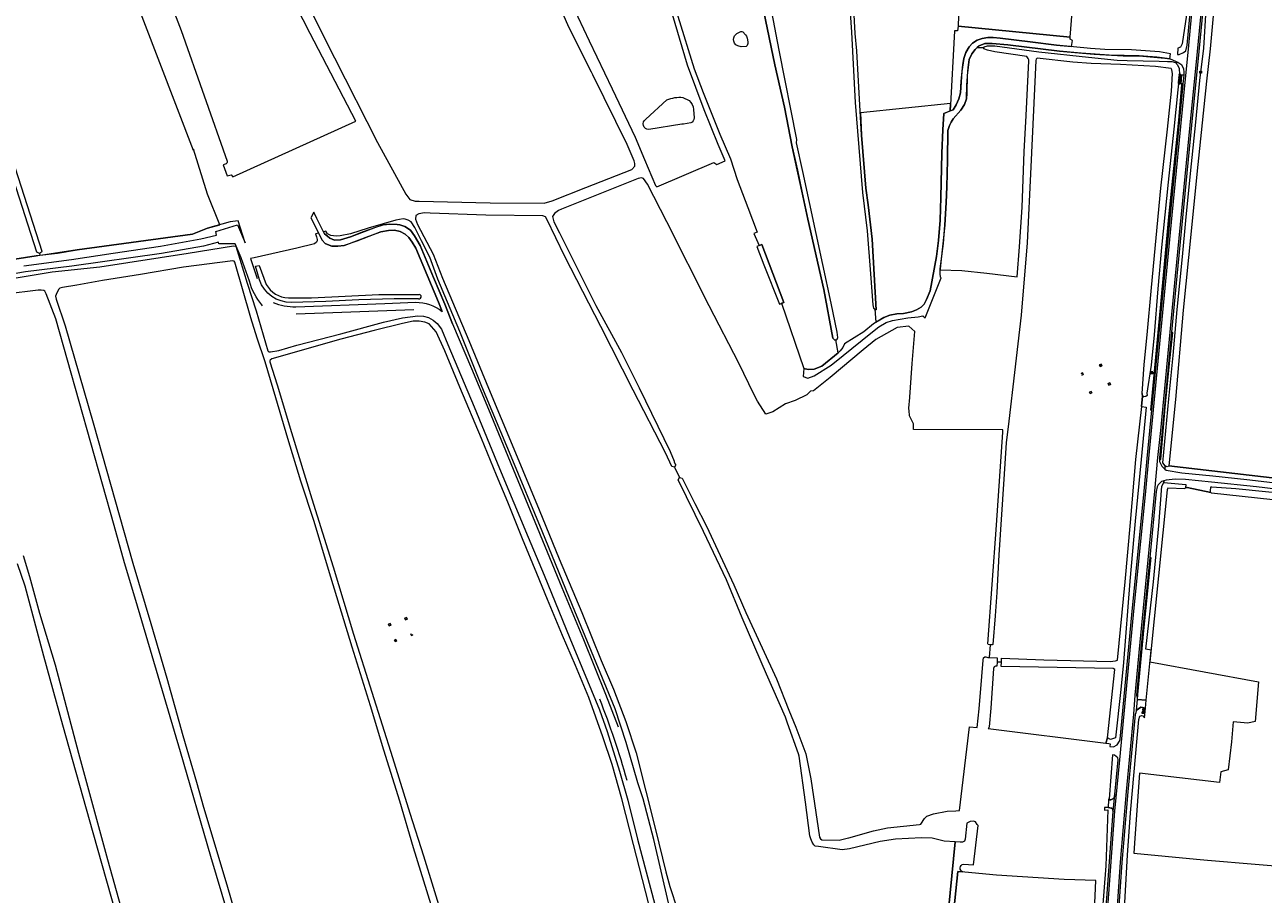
# Model space of a CAD drawing. Header units: metres. Extents: x 209813 to 223847, y 571801 to 587119.
# Tile 633 of 656: x 221369 to 221884, y 579788 to 580149. Entities that reach past the tile are written whole.
import ezdxf
from ezdxf.enums import TextEntityAlignment as Align

# ---------------------------------------------------------------- set-up
doc = ezdxf.new("R2010")
doc.units = ezdxf.units.M
for name, color, linetype, lineweight in [('B-RO-GR-BEPLANTING_CULTUUR_BOSPLANTSOEN-GV', 8, 'Continuous', 0), ('B-RO-GR-GRAS-GV', 8, 'Continuous', 0), ('B-RO-GR-GROENVOORZIENING-GV', 8, 'Continuous', 0), ('B-RO-IE-MEUBILAIR_WEGMEUBILAIR-S', 8, 'Continuous', 0), ('B-RO-IE-MEUBILAIR_WEGMEUBILAIR_HOOGSPANNINGSMAST-GV', 8, 'Continuous', 0), ('B-RO-KL-DATA_CAI-S', 8, 'Continuous', 0), ('B-RO-OG-TERREIN_CULTUURSCHEIDING-GV', 8, 'Continuous', 0), ('B-RO-OG-WATER_GREPPEL-GV', 8, 'Continuous', 0), ('B-RO-OG-WEG-GV', 8, 'Continuous', 0), ('B-RO-RI-TERREINKAST-S', 8, 'Continuous', 0), ('B-RO-VH-ONVERHARD-GV', 8, 'Continuous', 0), ('B-RO-VH-VERHARDING_HALFVERHARDING-GV', 8, 'Continuous', 0), ('B-RO-VW-MARKERING-G', 8, 'Continuous', 0)]:
    doc.layers.add(name, color=color, linetype=linetype, lineweight=lineweight)
doc.styles.add('NLCS-ISO', font='txt')

# ---------------------------------------------------------------- blocks, each defined once
blk = doc.blocks.new('SIE-WEG_CONTAINER_ALGEMEEN-SO')
at = {"color": 0, "linetype": 'ByBlock', "lineweight": 18}
blk.add_lwpolyline([(-1.5, -1.5), (1.5, -1.5), (2, 2), (-2, 2)], close=True, dxfattribs=at)
for centre in [(-1.25, -1.95), (1.25, -1.95)]:
    blk.add_circle(centre, 0.35, dxfattribs=at)
blk = doc.blocks.new('SKL-DATA_SIGNAAL_CAIKAST-SO')
at = {"color": 0, "linetype": 'ByBlock', "lineweight": 18}
for points in [[(-2, 2), (2, 2), (2, 1.68), (-2, 1.68)], [(-2, 1.52), (2, 1.52), (2, -2), (-2, -2)]]:
    blk.add_lwpolyline(points, close=True, dxfattribs=at)
at = {"color": 0, "linetype": 'ByBlock', "lineweight": 18, "style": 'NLCS-ISO'}
blk.add_text('cai', height=1.5, dxfattribs=at).set_placement((0, 0), align=Align.MIDDLE_CENTER)
blk = doc.blocks.new('SRI-TERREINKAST-SO')
at = {"color": 0, "linetype": 'ByBlock', "lineweight": 18}
for points in [[(-2, 2), (2, 2), (2, 1.68), (-2, 1.68)], [(-2, 1.52), (2, 1.52), (2, -2), (-2, -2)]]:
    blk.add_lwpolyline(points, close=True, dxfattribs=at)
at = {"color": 0, "linetype": 'ByBlock', "lineweight": 18, "style": 'NLCS-ISO'}
blk.add_text('rio', height=1.5, dxfattribs=at).set_placement((0, 0), align=Align.MIDDLE_CENTER)
blk = doc.blocks.new('SIE-WEG_BRIEVENBUS-SO')
at = {"color": 0, "linetype": 'ByBlock', "lineweight": 18}
for points in [[(2, -1), (2, 1), (-2, 1), (-2, -1)], [(-0.1, 0.2), (-0.1, 0.8), (-1.8, 0.8), (-1.8, 0.2)], [(0.1, 0.2), (0.1, 0.8), (1.8, 0.8), (1.8, 0.2)]]:
    blk.add_lwpolyline(points, close=True, dxfattribs=at)

msp = doc.modelspace()

# ---------------------------------------------------------------- linework, layer by layer
at = {"layer": 'B-RO-GR-BEPLANTING_CULTUUR_BOSPLANTSOEN-GV', "flags": 128}
msp.add_lwpolyline([(221660.43, 580092.762), (221657.549, 580099.603), (221651.673, 580113.979), (221644.691, 580132.627), (221631.112, 580178.617), (221627.484, 580190.671), (221626.876, 580191.192), (221626.036, 580191.213), (221589.618, 580179.355), (221589.121, 580179.062), (221588.366, 580178.112), (221588.27, 580176.825), (221588.729, 580175.042), (221594.485, 580162.898), (221603.867, 580142.796), (221613.406, 580122.695), (221623.051, 580102.595), (221626.817, 580093.404), (221631.435, 580082.512), (221632.043, 580081.939), (221655.763, 580092.055), (221656.898, 580091.249)], close=True, dxfattribs=at)
for points in [[(221627.385, 580110.098), (221636.138, 580118.131)], [(221642.861, 580119.194), (221645.439, 580117.942)], [(221647.31, 580114.205), (221647.484, 580110.704)], [(221646.141, 580108.562), (221643.031, 580108.102), (221642.371, 580108.11), (221628.606, 580105.857)], [(221368.713, 580049.157), (221388.624, 580051.699), (221405.928, 580054.343), (221425.54, 580057.255), (221442.362, 580060.33), (221448.928, 580061.908), (221448.647, 580063.472), (221457.684, 580066.129), (221460.835, 580058.764), (221457.917, 580067.905), (221454.634, 580067.458), (221445.109, 580064.812), (221438.971, 580062.272), (221390.922, 580055.816), (221376.542, 580053.624), (221373.847, 580053.356), (221290.171, 580040.206)], [(221636.901, 579784.113), (221630.802, 579810.431), (221626.315, 579827.347), (221624.15, 579834.114), (221619.246, 579850.886), (221614.625, 579864.803), (221596.932, 579907.853), (221584.299, 579938.822), (221571.466, 579969.846), (221559.265, 579998.886), (221550.031, 580021.83), (221540.903, 580043.593), (221537.588, 580052.755), (221534.156, 580059.519), (221531.37, 580065.012), (221529.792, 580067.399), (221528.626, 580068.106), (221527.395, 580068.557), (221526.468, 580068.751), (221523.475, 580068.134), (221512.014, 580064.77), (221504.586, 580062.5), (221500.249, 580061.551), (221498.617, 580061.443), (221496.481, 580061.74), (221495.099, 580062.471), (221494.405, 580063.547), (221493.412, 580063.282), (221493.829, 580062.508), (221494.977, 580061.403), (221496.041, 580060.588), (221497.971, 580059.767), (221500.485, 580059.895), (221504.652, 580061.139), (221515.107, 580065.233), (221518.233, 580066.224), (221520.949, 580066.438), (221523.982, 580066.274), (221525.136, 580066.122), (221527.269, 580065.444), (221529.542, 580063.985), (221531.289, 580061.634), (221533.517, 580057.634), (221539.065, 580044.224), (221543.823, 580033.163), (221546.98, 580025.055), (221554.945, 580006.423), (221562.055, 579989.54), (221592.517, 579915.255), (221601.459, 579893.63), (221610.701, 579871.009), (221615.849, 579857.424)], [(221349.507, 580041.477), (221380.522, 580046.569), (221400.393, 580048.773), (221437.168, 580054.427), (221456.006, 580057.421), (221456.974, 580057.272), (221458.644, 580051.907), (221461.652, 580041.914), (221465.316, 580030.376), (221470.277, 580013.762), (221470.604, 580013.398), (221471.295, 580013.378), (221474.769, 580013.97), (221482.302, 580016.098), (221500.552, 580020.837), (221518.348, 580025.631), (221526.262, 580027.54), (221532.61, 580028.289), (221535.028, 580028.174), (221537.064, 580027.605), (221538.97, 580026.546), (221540.586, 580025.179), (221542.38, 580022.719), (221545.093, 580016.458), (221556.069, 579990.428), (221566.627, 579964.873), (221578.524, 579936.296), (221585.088, 579920.442), (221595.79, 579894.195), (221608.175, 579864.417), (221611.373, 579855.444), (221616.461, 579838.867), (221619.997, 579826.893), (221623.977, 579810.663), (221631.167, 579783.389)], [(221462.562, 580042.69), (221459.17, 580052.46), (221456.695, 580058.267), (221449.882, 580058.238), (221449.671, 580058.929), (221443.535, 580057.373), (221425.992, 580054.31), (221388.775, 580049.029), (221369.397, 580046.596), (221350.054, 580043.257)], [(221468.001, 580032.54), (221467.704, 580032.865)], [(221530.88, 580030.865), (221501.057, 580029.743), (221481.999, 580028.983)], [(221763.645, 579799.891), (221765.613, 579816.263), (221765.177, 579816.677), (221764.506, 579817.782), (221763.708, 579818.054), (221762.24, 579818), (221760.862, 579817.347), (221760.283, 579810.657), (221759.884, 579809.859), (221759.104, 579809.442), (221758.107, 579809.388), (221756.075, 579809.494), (221753.293, 579781.177), (221755.47, 579781.043), (221757.112, 579797.232), (221759.255, 579797.024)], [(221759.544, 579800.193), (221763.645, 579799.891)]]:
    msp.add_lwpolyline(points, dxfattribs=at)
at = {"layer": 'B-RO-GR-BEPLANTING_CULTUUR_BOSPLANTSOEN-GV'}
for points in [[(221636.138, 580118.131, -0.1292945), (221642.861, 580119.194)], [(221645.439, 580117.942, -0.1659709), (221647.31, 580114.205)], [(221628.606, 580105.857, -0.7576022), (221627.385, 580110.098)], [(221647.484, 580110.704, -0.2836786), (221646.141, 580108.562)], [(221467.704, 580032.865, -0.1016064), (221462.562, 580042.69)], [(221619.62, 579835.048, 0.0242364), (221608.283, 579868.912)], [(221759.255, 579797.024, -0.820132), (221759.544, 579800.193)]]:
    msp.add_lwpolyline(points, format="xyb", dxfattribs=at)
at = {"layer": 'B-RO-GR-GRAS-GV', "flags": 128}
for points in [[(221343.948, 580155.323), (221376.271, 580055.284), (221376.152, 580054.765), (221375.224, 580054.222), (221375.465, 580053.517), (221382.773, 580054.334), (221390.922, 580055.816), (221438.971, 580062.272), (221445.109, 580064.812), (221450.272, 580066.246), (221445.128, 580078.892), (221439.254, 580097.677), (221439.254, 580097.148), (221383.956, 580241.346), (221313.94, 580392.428)], [(221414.488, 580198.535), (221434.173, 580146.994), (221453.271, 580092.692), (221453.27, 580092.255), (221453.178, 580091.783), (221452.904, 580091.511), (221451.601, 580091.117), (221453.311, 580086.634), (221454.916, 580086.986), (221455.657, 580086.139), (221506.881, 580109.317), (221487.805, 580145.787), (221470.078, 580180.579)], [(221468.663, 580193.324), (221469.09, 580192.281), (221479.936, 580171.703), (221497.934, 580135.71), (221515.793, 580100.499), (221527.645, 580078.99), (221529.305, 580076.668), (221531.525, 580076.047), (221533.114, 580076.037), (221562.719, 580075.358), (221585.134, 580075.157), (221588.491, 580076.118), (221602.421, 580081.662), (221621.65, 580089.224), (221622.872, 580090.602), (221622.879, 580091.671), (221622.626, 580092.77), (221619.665, 580099.549), (221605.377, 580128.556), (221604.881, 580129.678), (221595.459, 580148.445), (221582.962, 580177.099), (221582.691, 580178.06)], [(221633.999, 580175.092), (221647.538, 580131.045), (221651.255, 580121.223), (221658.15, 580103.835), (221662.685, 580093.599), (221665.423, 580085.005), (221669.836, 580073.377), (221673.698, 580063.067), (221672.377, 580062.527), (221674.528, 580057.538), (221675.602, 580057.987), (221684.787, 580033.945), (221683.768, 580033.541), (221693.17, 580006.447), (221694.984, 580006.065), (221697.478, 580006.162), (221700.647, 580007.391), (221707.343, 580012.98), (221706.419, 580018.287), (221705.948, 580018.275), (221705.548, 580018.567), (221705.24, 580019.041), (221701.38, 580039.23), (221694.795, 580068.515), (221692.296, 580080.193), (221689.662, 580092.236), (221688.253, 580098.608), (221685.04, 580115.102), (221681.032, 580132.72), (221674.81, 580163.006)], [(221891.181, 580159.407), (221878.388, 580160.106), (221864.035, 580160.713), (221863.645, 580159.752), (221863.661, 580156.133), (221862.088, 580139.434), (221860.531, 580125.934), (221858.819, 580108.617), (221856.597, 580087.328), (221854.642, 580067.705), (221853.043, 580052.58), (221850.852, 580030.687), (221847.638, 579993.592), (221844.903, 579965.942)], [(221785.811, 580136.193), (221772.559, 580138.211), (221769.482, 580138.82), (221767.982, 580139.387), (221768.034, 580139.84), (221765.271, 580140.005), (221764.307, 580139.178), (221763.006, 580137.383), (221761.92, 580134.986), (221761.099, 580128.389), (221760.888, 580120.983), (221760.772, 580118.671), (221759.949, 580116.224), (221758.442, 580113.824), (221755.211, 580110.256), (221754.327, 580108.964), (221753.68, 580107.541), (221753.065, 580105.384), (221752.888, 580093.067), (221752.597, 580081.958), (221752.379, 580075.444), (221751.814, 580066.066), (221750.257, 580051.901), (221749.838, 580047.933), (221749.828, 580047.417)], [(221749.828, 580047.417), (221758.804, 580047.189), (221769.162, 580046.046), (221781.866, 580044.586), (221782.755, 580057.093), (221783.855, 580073.588), (221784.771, 580096.612), (221785.609, 580111.601), (221786.645, 580134.35)], [(221789.637, 580134.529), (221787.531, 580090.381), (221785.956, 580058.736), (221783.471, 580028.542), (221780.742, 580004.785), (221778.395, 579984.578), (221777.256, 579975.487), (221776.361, 579960.395), (221774.28, 579928.936), (221773.339, 579913.305), (221772.706, 579903.55), (221771.747, 579891.655), (221771.421, 579891.438), (221770.696, 579891.515)], [(221775.275, 579884.215), (221775.382, 579885.928), (221792.993, 579885.175), (221820.503, 579884.543), (221822.693, 579884.772), (221823.526, 579885.132), (221826.701, 579917.62), (221828.942, 579942.415), (221831.233, 579968.559), (221833.749, 579990.65), (221833.585, 579990.629), (221833.92, 579994.913), (221833.875, 579996.072), (221834.664, 580008.106), (221835.873, 580020.36), (221837.742, 580040.09), (221841.609, 580081.379), (221844.342, 580105.937), (221846.034, 580121.811), (221846.434, 580129.112), (221846.099, 580130.685), (221845.85, 580131.22), (221839.334, 580132.113), (221824.772, 580132.847), (221812.585, 580133.34), (221805.018, 580133.918), (221790.126, 580135.564)], [(221375.224, 580054.222), (221374.188, 580054.835), (221354.612, 580115.276)], [(221737, 579992.492), (221738.205, 580008.52), (221739.222, 580021.771), (221736.847, 580024.008), (221731.897, 580023.463), (221723.053, 580018.462), (221717.816, 580014.135), (221704.126, 580002.626), (221697.2, 579997.098), (221695.845, 579996.945), (221694.324, 579995.424), (221689.561, 579993.175), (221685.46, 579991.719), (221680.301, 579988.346), (221677.39, 579987.42), (221673.806, 579992.816), (221672.368, 579995.695), (221666.108, 580008.649), (221653.723, 580032.484), (221636.213, 580067.394), (221628.175, 580083.067), (221626.508, 580085.524), (221625.614, 580085.79), (221624.197, 580085.51), (221592.34, 580072.742), (221591.066, 580072.202), (221589.382, 580070.912), (221588.623, 580069.704), (221589.129, 580067.448), (221591.469, 580062.869), (221606.67, 580032.653), (221617.327, 580013.076), (221624.618, 579998.407), (221637.534, 579971.837), (221639.215, 579967.87), (221639.214, 579967.598), (221639.674, 579966.668), (221639.774, 579966.51), (221639.839, 579966.335), (221639.318, 579965.314), (221641.404, 579961.098), (221642.585, 579960.78), (221647.771, 579950.29), (221652.675, 579940.79), (221663.978, 579916.477), (221669.004, 579904.941), (221681.717, 579877.262), (221686.94, 579864.289), (221689.813, 579857.265), (221693.931, 579846.095), (221696.015, 579835.692), (221699.666, 579811.434), (221699.992, 579810.779), (221700.609, 579810.323), (221707.861, 579810.269), (221711.201, 579811.032), (221711.774, 579811.244), (221722.03, 579814.072), (221727.943, 579815.301), (221741.204, 579816.666), (221741.733, 579816.815), (221743.258, 579819.212), (221744.273, 579820.136), (221747.028, 579821.098), (221752.793, 579822.277), (221756.311, 579822.368), (221757.818, 579822.555), (221762.063, 579857.295), (221765.229, 579857.122), (221765.999, 579864.825), (221767.19, 579878.358), (221767.666, 579885.145), (221767.865, 579886.018), (221768.341, 579886.415), (221768.777, 579886.534), (221769.707, 579886.254)], [(221289.029, 580082.793), (221290.171, 580076.431), (221294.033, 580059.805), (221293.397, 580046.357), (221291.693, 580044.854), (221289.91, 580044.492), (221290.171, 580040.206), (221373.847, 580053.356), (221375.465, 580053.517)], [(221639.318, 579965.314), (221638.221, 579965.714), (221635.593, 579971.301), (221622.105, 579997.447), (221608.726, 580023.935), (221593.746, 580053.033), (221586.276, 580068.592), (221585.647, 580069.55), (221584.523, 580069.904), (221560.924, 580070.198), (221537.676, 580071.097), (221535.336, 580071.112), (221533.023, 580070.78), (221531.747, 580070.008), (221531.593, 580068.478), (221532.504, 580066.335), (221538.965, 580053.959), (221542.831, 580043.933), (221553.84, 580018.077), (221562.045, 579998.298), (221572.492, 579972.988), (221583.011, 579947.678), (221591.361, 579927.299), (221600.815, 579904.972), (221608.856, 579884.957), (221613.954, 579873.075), (221619.066, 579859.521), (221623.38, 579846.55), (221631.502, 579814.628), (221635.696, 579796.968), (221637.335, 579790.892), (221640.566, 579781.269)], [(221542.716, 580030.189), (221541.178, 580033.951), (221531.776, 580056.431), (221530.291, 580059.041), (221528.887, 580060.927), (221527.336, 580062.266), (221525.234, 580063.435), (221522.898, 580063.912), (221520.355, 580063.784), (221517.174, 580063.255), (221507.212, 580059.419), (221501.943, 580057.604), (221499.37, 580057.273), (221496.886, 580057.289), (221495.791, 580057.672), (221494.092, 580058.462), (221492.858, 580059.857), (221491.371, 580062.779), (221489.99, 580062.392), (221490.498, 580061.143), (221490.736, 580060.041), (221490.734, 580059.551), (221490.46, 580058.933), (221489.659, 580058.281), (221482.291, 580056.425), (221464.483, 580052.523), (221463.061, 580052.187), (221465.822, 580043.922)], [(221538.138, 579783.264), (221530.866, 579807.066), (221525.075, 579826.446), (221518.525, 579847.609), (221512.877, 579866.116), (221505.347, 579890.508), (221495.482, 579922.801), (221489.438, 579942.763), (221483.968, 579959.487), (221478.501, 579977.302), (221473.559, 579994.261), (221469.084, 580009.165), (221465.744, 580019.028), (221463.2, 580027.508), (221456.545, 580050.672), (221456.2, 580051.019), (221455.636, 580051.243), (221435.124, 580048.583), (221417.336, 580045.54), (221401.425, 580043.087), (221390.75, 580041.095), (221384.822, 580040.182), (221383.748, 580039.821), (221383.147, 580039.295), (221382.143, 580037.262), (221381.986, 580036.486), (221382.238, 580035.285), (221386.01, 580024.169), (221397.539, 579983.885), (221414.063, 579925.381), (221421.542, 579900.369), (221428.17, 579877.567), (221434.832, 579853.78), (221440.57, 579834.354), (221443.47, 579823.988), (221453.226, 579791.691), (221464.149, 579753.811)], [(221466.759, 580043.267), (221465.05, 580048.94), (221466.671, 580049.263), (221469.528, 580041.386)], [(221482.337, 579683.467), (221481.93, 579683.366), (221481.675, 579683.403), (221481.414, 579683.887), (221477.777, 579696.774), (221472.369, 579715.194), (221463.496, 579746.697), (221446.573, 579803.355), (221433.948, 579846.902), (221415.292, 579909.893), (221410.6, 579925.537), (221406.395, 579941.076), (221382.065, 580027.116), (221378.09, 580037.544), (221377.547, 580038.582), (221377.038, 580038.837), (221375.984, 580038.985), (221374.748, 580038.97), (221361.293, 580037.293)], [(221478.761, 580035.774), (221488.441, 580035.841), (221516.452, 580037.243), (221533.157, 580037.273)], [(221532.851, 580035.375), (221522.828, 580035.465), (221508.106, 580034.929), (221494.341, 580034.242), (221480.047, 580033.832)], [(221481.884, 580032.074), (221518.845, 580033.457), (221531.656, 580033.965)], [(221632.207, 579769.53), (221622.296, 579808.42), (221617.435, 579827.413), (221613.36, 579841.685), (221609.575, 579853.242), (221603.677, 579869.607), (221598.129, 579882.886), (221592.784, 579895.312), (221586.595, 579910.372), (221582.077, 579921.202), (221576.163, 579935.583), (221570.025, 579950.817), (221565.303, 579962.11), (221559.042, 579977.294), (221550.047, 579998.716), (221543.816, 580013.715), (221540.255, 580021.632), (221537.258, 580025.023), (221535.568, 580025.645), (221533.205, 580026.178), (221530.678, 580026.148), (221526.293, 580025.122), (221514.485, 580022.258), (221500.583, 580018.6), (221471.942, 580010.485), (221471.214, 580009.942), (221471.049, 580009.56), (221471.048, 580009.178), (221474.08, 579999.643), (221480.052, 579979.735), (221488.533, 579952.202), (221497.358, 579923.869), (221505.874, 579895.954), (221513.472, 579871.806), (221522.136, 579844.619), (221529.282, 579821.49), (221534.986, 579803.638), (221542.979, 579777.597)], [(221844.903, 579965.942), (221917.627, 579957.476), (221917.905, 579959), (221919.843, 579974.979), (221922.361, 580006.046), (221923.194, 580012.7), (221923.059, 580023.302)], [(221808.41, 580004.334), (221809.046, 580004.626), (221809.338, 580003.99), (221808.702, 580003.698)], [(221769.707, 579886.254), (221770.334, 579886.224), (221770.696, 579891.515), (221769.716, 579891.619), (221769.625, 579891.855), (221773.263, 579941.265), (221775.868, 579979.978), (221775.947, 579980.908), (221738.664, 579981.027), (221738.766, 579983.445), (221737.104, 579986.776)], [(221699.275, 579807.563), (221697.821, 579807.712), (221697.223, 579808.241), (221696.571, 579809.351), (221696.011, 579810.807), (221695.668, 579812.007), (221693.847, 579825.954), (221691.148, 579845.101), (221690.914, 579846.156), (221686.4, 579858.946), (221685.461, 579861.42), (221677.65, 579879.235), (221667.508, 579902.745), (221660.984, 579918.484), (221651.415, 579938.557), (221640.918, 579960.092), (221641.404, 579961.098)], [(221888.207, 579951.763), (221862.677, 579954.588), (221862.35, 579954.842), (221852.543, 579956.946), (221851.811, 579956.943), (221851.52, 579956.338), (221844.492, 579956.708), (221844.151, 579955.939), (221837.04, 579884.387), (221882.211, 579876.098), (221880.802, 579859.56), (221877.76, 579858.863), (221871.686, 579859.436), (221870.963, 579851.084), (221869.623, 579839.433), (221866.513, 579838.609), (221865.918, 579834.154), (221832.759, 579838.086), (221830.796, 579811.061), (221830.362, 579804.816), (221856.454, 579802.288), (221861.02, 579801.89), (221900.617, 579798.567)], [(221368.473, 579928.607), (221371.127, 579919.832), (221375.269, 579904.665), (221381.735, 579883.177), (221391.475, 579846.405), (221403.518, 579802.232), (221418.219, 579749.65)], [(221367.55, 579729.457), (221399.452, 579736.542), (221401.172, 579730.329), (221417.565, 579734.163), (221418.876, 579734.869), (221419.259, 579735.414), (221419.442, 579735.941), (221419.336, 579736.814), (221412.865, 579759.338), (221397.64, 579813.33), (221384.941, 579858.012), (221377.023, 579886.774), (221369.346, 579915.891), (221366.082, 579925.127)], [(221530.568, 579895.574), (221529.912, 579895.331), (221529.669, 579895.987)], [(221770.334, 579886.224), (221773.496, 579886.073), (221773.459, 579884.257)], [(221753.293, 579781.177), (221756.075, 579809.494), (221751.544, 579809.731), (221746.432, 579811.072), (221742.125, 579811.194), (221731.312, 579810.629), (221724.885, 579809.699), (221712.1, 579806.553), (221709.093, 579806.23), (221699.275, 579807.563)], [(221812.745, 579752.492), (221814.539, 579793.38), (221801.347, 579793.887), (221773.312, 579795.656), (221757.112, 579797.232), (221755.47, 579781.043)]]:
    msp.add_lwpolyline(points, dxfattribs=at)
for points in [[(221808.523, 580206.65), (221789.872, 580208.17), (221759.138, 580210.541), (221758.563, 580210.178), (221758.332, 580179.181), (221757.25, 580148.783), (221803.892, 580144.297), (221805.391, 580163.488)], [(221666.914, 580146.605), (221667.367, 580146.624), (221667.771, 580146.542), (221668.845, 580145.274), (221669.251, 580144.627), (221669.567, 580143.906), (221669.731, 580143.141), (221669.821, 580142.187), (221669.791, 580141.616), (221669.581, 580140.778), (221669.161, 580140.387), (221667.078, 580140.205), (221665.736, 580140.603), (221664.83, 580141.075), (221664.322, 580141.709), (221663.959, 580142.58), (221663.905, 580143.341), (221664.032, 580144.03), (221664.34, 580144.81), (221665.228, 580145.807)], [(221716.62, 580112.75), (221717.13, 580103.429), (221718.858, 580081.383), (221719.851, 580074.484), (221721.473, 580060.237), (221723.225, 580030.76), (221722.697, 580031.103), (221723.103, 580025.69), (221726.398, 580027.605), (221728.913, 580028.541), (221731.771, 580029.139), (221734.605, 580029.368), (221737.857, 580029.995), (221740.031, 580030.771), (221741.914, 580031.913), (221743.165, 580033.182), (221744.176, 580035.08), (221745.7, 580038.767), (221748.359, 580052.965), (221749.075, 580059.613), (221749.751, 580068.126), (221750.133, 580077.529), (221750.531, 580095.966), (221750.936, 580105.684), (221751.275, 580112.489), (221753.927, 580113.582), (221754.101, 580116.658)], [(221816.772, 580008.17), (221817.064, 580007.534), (221816.428, 580007.242), (221816.136, 580007.878)], [(221820.31, 580000.459), (221820.601, 579999.822), (221819.965, 579999.531), (221819.673, 580000.167)], [(221812.239, 579995.986), (221811.948, 579996.623), (221812.584, 579996.915), (221812.876, 579996.278)], [(221521.338, 579899.619), (221520.681, 579899.375), (221520.438, 579900.032), (221521.094, 579900.275)], [(221527.893, 579902.794), (221528.136, 579902.138), (221527.479, 579901.894), (221527.236, 579902.551)], [(221523.114, 579892.811), (221522.87, 579893.468), (221523.527, 579893.711), (221523.77, 579893.055)], [(221819.346, 579852.793), (221822.473, 579881.247), (221821.791, 579881.682), (221775.165, 579882.447), (221775.275, 579884.215), (221773.459, 579884.257), (221773.424, 579882.555), (221772.771, 579882.555), (221772.318, 579882.301), (221772.046, 579881.63), (221770.888, 579865.076), (221770.2, 579857.388), (221770.074, 579856.916), (221769.772, 579856.63), (221818.762, 579850.605)]]:
    msp.add_lwpolyline(points, close=True, dxfattribs=at)
at = {"layer": 'B-RO-GR-GRAS-GV'}
for points in [[(221786.645, 580134.35, 0.2635118), (221785.811, 580136.193)], [(221790.126, 580135.564, 0.2012816), (221789.637, 580134.529)], [(221480.047, 580033.832, -0.3203416), (221466.759, 580043.267)], [(221469.528, 580041.386, 0.2603609), (221478.761, 580035.774)], [(221531.656, 580033.965, -0.177183), (221542.716, 580030.189)], [(221472.407, 580033.824, 0.0916037), (221481.884, 580032.074)], [(221737.104, 579986.776, -0.0724298), (221737, 579992.492)]]:
    msp.add_lwpolyline(points, format="xyb", dxfattribs=at)
at = {"layer": 'B-RO-GR-GROENVOORZIENING-GV', "flags": 128}
for points in [[(221804.481, 580140.352), (221804.9, 580142.887), (221803.823, 580143.416), (221803.892, 580144.297), (221757.25, 580148.783), (221756.98, 580146.9), (221755.811, 580146.892), (221753.927, 580113.582), (221755.158, 580114.09), (221756.458, 580116.042), (221757.595, 580118.597), (221758.235, 580121.043), (221758.516, 580125.929), (221759.204, 580132.814), (221759.606, 580135.39), (221760.509, 580137.812), (221761.884, 580140.211), (221763.317, 580141.823), (221765.252, 580142.992), (221767.216, 580143.741), (221769.63, 580144.072), (221771.914, 580144.088), (221774.726, 580143.819), (221787.261, 580142.33), (221798.168, 580140.961)], [(221845.37, 580135.242), (221839.954, 580135.945), (221832.519, 580136.498), (221820.097, 580136.78), (221808.406, 580137.565), (221799.446, 580138.449), (221777.896, 580141.031), (221771.458, 580141.669), (221768.36, 580141.621), (221766.004, 580140.634), (221765.271, 580140.005), (221768.034, 580139.84), (221768.081, 580140.254), (221769.548, 580140.658), (221772.542, 580140.6), (221790.809, 580138.205), (221811.438, 580135.88), (221823.472, 580134.728), (221827.544, 580134.52), (221840.931, 580134.312), (221844.36, 580134.079), (221846.208, 580134.139), (221847.632, 580133.675), (221848.064, 580133.216), (221848.102, 580133.965)]]:
    msp.add_lwpolyline(points, close=True, dxfattribs=at)
at = {"layer": 'B-RO-IE-MEUBILAIR_WEGMEUBILAIR_HOOGSPANNINGSMAST-GV', "flags": 128}
for points in [[(221808.702, 580003.698), (221809.338, 580003.99), (221809.046, 580004.626), (221808.41, 580004.334)], [(221529.669, 579895.987), (221529.912, 579895.331), (221530.568, 579895.574)]]:
    msp.add_lwpolyline(points, dxfattribs=at)
for points in [[(221817.064, 580007.534), (221816.772, 580008.17), (221816.136, 580007.878), (221816.428, 580007.242)], [(221820.601, 579999.822), (221820.31, 580000.459), (221819.673, 580000.167), (221819.965, 579999.531)], [(221811.948, 579996.623), (221812.239, 579995.986), (221812.876, 579996.278), (221812.584, 579996.915)], [(221520.681, 579899.375), (221521.338, 579899.619), (221521.094, 579900.275), (221520.438, 579900.032)], [(221528.136, 579902.138), (221527.893, 579902.794), (221527.236, 579902.551), (221527.479, 579901.894)], [(221522.87, 579893.468), (221523.114, 579892.811), (221523.77, 579893.055), (221523.527, 579893.711)]]:
    msp.add_lwpolyline(points, close=True, dxfattribs=at)
at = {"layer": 'B-RO-OG-TERREIN_CULTUURSCHEIDING-GV', "flags": 128}
msp.add_lwpolyline([(221842.835, 579959.697), (221842.774, 579959.055), (221851.94, 579958.189), (221851.811, 579956.943), (221852.543, 579956.946), (221862.35, 579954.842), (221862.205, 579955.349), (221862.368, 579957.181), (221862.858, 579957.253), (221872.722, 579956.548), (221885.07, 579955.28), (221895.115, 579954.321), (221903.31, 579953.415), (221917.689, 579951.695), (221918.106, 579951.387), (221918.324, 579950.951), (221918.483, 579952.329), (221915.453, 579952.891), (221898.527, 579955.112), (221881.392, 579957.199), (221862.629, 579959.196), (221851.882, 579960.251), (221847.574, 579960.405), (221843.863, 579960.015)], close=True, dxfattribs=at)
at = {"layer": 'B-RO-OG-WATER_GREPPEL-GV', "flags": 128}
for points in [[(221708.762, 580222.592), (221707.907, 580222.186), (221707.807, 580221.503), (221712.921, 580146.333), (221714.488, 580117.144), (221717.531, 580079.615), (221719.427, 580063.715), (221720.864, 580045.738), (221721.819, 580032.904), (221722.065, 580031.514), (221723.225, 580030.76), (221721.473, 580060.237), (221719.851, 580074.484), (221718.858, 580081.383), (221717.13, 580103.429), (221715.207, 580138.55), (221714.527, 580145.714), (221713.637, 580161.307), (221711.79, 580192.304), (221709.82, 580222.803), (221709.085, 580222.746)], [(221682.96, 580033.222), (221684.787, 580033.945), (221675.602, 580057.987), (221673.518, 580057.115), (221676.46, 580049.58)]]:
    msp.add_lwpolyline(points, close=True, dxfattribs=at)
for points in [[(221706.419, 580018.287), (221706.602, 580018.292), (221707.021, 580018.6), (221707.332, 580019.308), (221707.028, 580021.582), (221704.53, 580033.55), (221701.077, 580049.666), (221692.656, 580088.423), (221690.105, 580100.327), (221690.148, 580101.719), (221682.802, 580138.798), (221675.551, 580177.401), (221669.647, 580203.304), (221669.638, 580204.591), (221670.025, 580205.696)], [(221664.265, 580203.162), (221665.237, 580203.142), (221666.186, 580202.598), (221667.011, 580200.949), (221669.061, 580193.085), (221674.81, 580163.006), (221681.032, 580132.72), (221685.04, 580115.102), (221688.253, 580098.608), (221690.499, 580088.907), (221692.296, 580080.193), (221694.795, 580068.515), (221701.38, 580039.23), (221705.24, 580019.041), (221705.548, 580018.567), (221705.948, 580018.275), (221706.419, 580018.287)]]:
    msp.add_lwpolyline(points, dxfattribs=at)
at = {"layer": 'B-RO-OG-WATER_GREPPEL-GV'}
msp.add_lwpolyline([(221532.851, 580035.375, 1.0412141), (221533.157, 580037.273)], format="xyb", dxfattribs=at)
at = {"layer": 'B-RO-OG-WEG-GV', "flags": 128}
for points in [[(221863.57, 580202.978), (221857.336, 580138.236), (221854.358, 580107.593), (221848.223, 580044.852), (221846, 580021.542), (221846.39, 580021.451), (221844.95, 580007.163), (221843.281, 579990.202), (221841.382, 579968.619), (221841.026, 579968.475), (221841.081, 579967.68), (221841.938, 579965.828), (221843.3, 579964.566), (221843.431, 579965.939), (221842.408, 579967.23), (221844.864, 579993.843), (221846.687, 580011.806), (221848.334, 580030.921), (221850.537, 580052.933), (221851.95, 580067.973), (221853.906, 580087.603), (221856.128, 580108.89), (221857.841, 580126.222), (221859.399, 580139.729), (221860.438, 580155.743)], [(221852.222, 580153.537), (221850.454, 580141.458), (221849.787, 580140.043), (221848.702, 580139.735), (221848.479, 580137.06), (221849.185, 580136.987), (221850.977, 580137.835), (221851.963, 580138.62), (221852.493, 580140.874), (221856.544, 580184.288)]]:
    msp.add_lwpolyline(points, dxfattribs=at)
for points in [[(221851.283, 580128.697), (221851.249, 580129.868), (221851.096, 580130.981), (221850.887, 580131.61), (221850.248, 580132.669), (221848.586, 580133.711), (221848.102, 580133.965), (221848.064, 580133.216), (221848.496, 580132.757), (221849.231, 580131.175), (221849.306, 580128.778), (221848.653, 580122.388), (221847.047, 580105.981), (221844.634, 580083.963), (221841.889, 580056.744), (221840.371, 580039.528), (221838.862, 580020.383), (221837.554, 580007.857), (221835.829, 579996.176), (221835.93, 579995.138), (221835.336, 579994.734), (221834.474, 579994.697), (221834.018, 579995.177), (221833.875, 579996.072), (221833.92, 579994.913), (221833.585, 579990.629), (221833.749, 579990.65), (221835.43, 579990.371), (221833.41, 579968.612), (221830.866, 579942.861), (221828.706, 579917.987), (221826.077, 579884.128), (221824.936, 579872.837), (221822.754, 579852.768), (221820.691, 579852.038), (221819.346, 579852.793), (221818.762, 579850.605), (221820.011, 579850.363), (221820.534, 579850.268), (221820.434, 579849.147), (221821.834, 579849.023), (221823.437, 579849.914), (221824.353, 579851.372), (221824.612, 579852.237), (221829.582, 579903.978), (221834.642, 579955.442), (221835.851, 579969.044), (221837.772, 579989.068), (221837.407, 579989.058), (221841.416, 580031.694), (221844.948, 580069.574), (221849.002, 580109.769), (221850.285, 580124.461), (221850.85, 580124.391), (221850.894, 580124.826), (221849.046, 580124.971), (221849.408, 580128.588), (221851.257, 580128.434)], [(221837.518, 579889.215), (221835.41, 579889.698), (221838.522, 579917.738), (221840.724, 579941.021), (221841.974, 579957.508), (221842.774, 579959.055), (221842.835, 579959.697), (221841.904, 579959.409), (221840.528, 579958.058), (221840.023, 579957.238), (221839.691, 579955.32), (221836.999, 579927.81), (221837.4, 579927.782), (221834.535, 579898.825), (221831.867, 579870.75), (221831.72, 579868.665), (221835.465, 579868.496)], [(221826.046, 579808.979), (221825.386, 579800.974), (221823.966, 579780.805), (221824.313, 579779.675), (221824.743, 579779.366), (221825.917, 579779.203), (221826.302, 579779.282), (221827.71, 579803.976), (221828.939, 579821.549), (221830.551, 579838.698), (221832.402, 579860.42), (221832.866, 579861.858), (221833.567, 579862.104), (221834.047, 579861.926), (221834.736, 579861.136), (221835.137, 579865.176), (221833.251, 579865.477), (221831.317, 579864.179), (221831.228, 579863.187), (221830.868, 579862.428), (221827.806, 579830.325)], [(221819.914, 579827.371), (221819.888, 579826.941), (221820.749, 579826.926), (221821.954, 579827.49), (221822.155, 579827.866), (221822.407, 579829.246), (221823.775, 579843.58), (221823.666, 579844.398), (221822.299, 579845.595), (221821.421, 579845.712), (221820.127, 579827.392)], [(221815.228, 579732.238), (221818.689, 579780.37), (221821.748, 579822.181), (221821.505, 579823.205), (221821.042, 579823.498), (221819.694, 579823.753), (221818.22, 579823.83), (221818.147, 579822.627), (221819.577, 579822.792), (221818.732, 579799.528), (221816.363, 579769.333), (221814.044, 579733.412), (221813.722, 579730.528), (221812.575, 579729.429), (221810.851, 579729.472), (221810.649, 579727.014), (221811.877, 579726.961), (221813.444, 579727.396), (221814.518, 579728.632)]]:
    msp.add_lwpolyline(points, close=True, dxfattribs=at)
at = {"layer": 'B-RO-VH-ONVERHARD-GV', "flags": 128}
msp.add_lwpolyline([(221917.627, 579957.476), (221844.903, 579965.942), (221844.887, 579965.779), (221844.174, 579965.558), (221843.431, 579965.939), (221843.3, 579964.566), (221843.796, 579964.107), (221850.34, 579963.024), (221863.163, 579961.747), (221877.379, 579960.27), (221890.361, 579958.758)], dxfattribs=at)
at = {"layer": 'B-RO-VH-VERHARDING_HALFVERHARDING-GV', "flags": 128}
for points in [[(221707.343, 580012.98), (221700.647, 580007.391), (221697.478, 580006.162), (221694.984, 580006.065), (221693.17, 580006.447), (221692.878, 580003.084), (221694.721, 580002.361), (221697.471, 580003.326), (221704.478, 580007.812), (221709.413, 580011.811), (221720.928, 580021.16), (221724.245, 580023.756), (221727.358, 580025.589), (221729.978, 580026.448), (221736.404, 580027.464), (221740.64, 580027.927), (221742.569, 580028.268), (221743.625, 580027.461), (221750.206, 580044.076), (221749.915, 580044.363), (221749.8, 580045.911), (221749.838, 580047.933), (221751.184, 580058.446), (221751.814, 580066.066), (221752.379, 580075.444), (221752.597, 580081.958), (221752.888, 580093.067), (221753.065, 580105.384), (221753.68, 580107.541), (221754.327, 580108.964), (221755.211, 580110.256), (221758.442, 580113.824), (221759.949, 580116.224), (221760.772, 580118.671), (221760.943, 580124.318), (221761.417, 580131.7), (221761.92, 580134.986), (221763.006, 580137.383), (221764.307, 580139.178), (221766.004, 580140.634), (221768.36, 580141.621), (221771.458, 580141.669), (221777.896, 580141.031), (221799.446, 580138.449), (221813.923, 580137.236), (221825.955, 580136.479), (221832.519, 580136.498), (221843.213, 580135.574), (221845.37, 580135.242), (221845.607, 580137.386), (221841.068, 580138.132), (221829.325, 580138.918), (221818.295, 580139.183), (221812.384, 580139.589), (221798.168, 580140.961), (221787.261, 580142.33), (221774.726, 580143.819), (221771.914, 580144.088), (221769.63, 580144.072), (221767.216, 580143.741), (221765.252, 580142.992), (221763.317, 580141.823), (221761.884, 580140.211), (221760.509, 580137.812), (221759.606, 580135.39), (221758.83, 580129.923), (221758.429, 580123.303), (221758.235, 580121.043), (221757.595, 580118.597), (221756.458, 580116.042), (221755.158, 580114.09), (221751.275, 580112.489), (221750.936, 580105.684), (221750.531, 580095.966), (221750.133, 580077.529), (221749.751, 580068.126), (221749.075, 580059.613), (221748.359, 580052.965), (221745.7, 580038.767), (221744.176, 580035.08), (221743.165, 580033.182), (221741.914, 580031.913), (221740.031, 580030.771), (221737.857, 580029.995), (221734.605, 580029.368), (221731.771, 580029.139), (221728.913, 580028.541), (221726.398, 580027.605), (221722.109, 580025.054), (221718.036, 580021.744), (221710.089, 580016.621), (221709.337, 580015.145), (221708.296, 580013.799)], [(221850.227, 580128.502), (221849.872, 580124.902), (221850.894, 580124.826), (221851.257, 580128.434)], [(221837.772, 579989.068), (221845.556, 580070.225), (221850.85, 580124.391), (221850.285, 580124.461), (221849.002, 580109.769), (221844.948, 580069.574), (221841.416, 580031.694), (221837.407, 579989.058)], [(221846, 580021.542), (221842.092, 579980.557), (221840.967, 579969.335), (221841.026, 579968.475), (221841.382, 579968.619), (221843.281, 579990.202), (221844.95, 580007.163), (221846.39, 580021.451)], [(221831.521, 579870.584), (221831.808, 579869.642), (221831.867, 579870.75), (221834.535, 579898.825), (221837.4, 579927.782), (221836.999, 579927.81), (221833.131, 579888.272)], [(221831.317, 579864.179), (221833.251, 579865.477), (221835.137, 579865.176), (221835.465, 579868.496), (221831.72, 579868.665)], [(221819.888, 579826.941), (221819.694, 579823.753), (221821.042, 579823.498), (221821.505, 579823.205), (221821.748, 579822.181), (221822.407, 579829.246), (221822.155, 579827.866), (221821.954, 579827.49), (221820.749, 579826.926)]]:
    msp.add_lwpolyline(points, close=True, dxfattribs=at)
msp.add_lwpolyline([(221546.98, 580025.055), (221543.823, 580033.163), (221539.065, 580044.224), (221533.517, 580057.634), (221531.289, 580061.634), (221529.542, 580063.985), (221527.269, 580065.444), (221525.136, 580066.122), (221523.982, 580066.274), (221520.949, 580066.438), (221518.233, 580066.224), (221509.924, 580063.301), (221504.652, 580061.139), (221500.485, 580059.895), (221497.971, 580059.767), (221496.041, 580060.588), (221494.977, 580061.403), (221493.829, 580062.508), (221490.633, 580068.797), (221489.321, 580071.405), (221488.064, 580069.073), (221492.858, 580059.857), (221494.092, 580058.462), (221495.791, 580057.672), (221496.886, 580057.289), (221499.37, 580057.273), (221501.943, 580057.604), (221512.223, 580061.496), (221517.174, 580063.255), (221520.355, 580063.784), (221522.898, 580063.912), (221525.234, 580063.435), (221527.336, 580062.266), (221528.887, 580060.927), (221530.291, 580059.041), (221531.776, 580056.431), (221541.178, 580033.951), (221542.716, 580030.189)], dxfattribs=at)
at = {"layer": 'B-RO-VW-MARKERING-G', "flags": 128}
for points in [[(221819.387, 579780.319), (221822.454, 579822.238), (221824.479, 579843.593), (221830.279, 579903.91), (221835.339, 579955.377), (221836.548, 579968.98), (221846.253, 580070.158), (221851.093, 580119.804), (221853.185, 580140.761), (221857.241, 580184.222), (221859.497, 580207.567), (221863.287, 580246.781), (221864.091, 580254.563), (221865.109, 580265.474), (221869.726, 580310.779), (221871.917, 580334.045), (221877.915, 580399.348), (221879.01, 580412.751)], [(221863.278, 580207.199), (221856.639, 580138.304), (221853.661, 580107.662), (221847.526, 580044.919), (221841.395, 579980.625), (221840.265, 579969.346), (221838.997, 579955.414), (221832.434, 579888.338), (221830.811, 579870.511), (221830.183, 579862.617), (221827.109, 579830.387), (221824.688, 579801.027), (221823.259, 579780.724)]]:
    msp.add_lwpolyline(points, dxfattribs=at)

# ---------------------------------------------------------------- block references
at = {"layer": 'B-RO-IE-MEUBILAIR_WEGMEUBILAIR-S', "xscale": 0.2, "yscale": 0.2, "zscale": 0.2}
for name, p in [('SIE-WEG_CONTAINER_ALGEMEEN-SO', (221849.294, 580126.409)), ('SIE-WEG_CONTAINER_ALGEMEEN-SO', (221849.332, 580127.077)), ('SIE-WEG_CONTAINER_ALGEMEEN-SO', (221849.45, 580127.586)), ('SIE-WEG_CONTAINER_ALGEMEEN-SO', (221849.528, 580128.266)), ('SIE-WEG_CONTAINER_ALGEMEEN-SO', (221849.154, 580125.228)), ('SIE-WEG_CONTAINER_ALGEMEEN-SO', (221849.285, 580125.802)), ('SIE-WEG_BRIEVENBUS-SO', (221834.375, 579864.499))]:
    msp.add_blockref(name, p, dxfattribs=at)
at = {"layer": 'B-RO-KL-DATA_CAI-S', "xscale": 0.2, "yscale": 0.2, "zscale": 0.2}
for p in [(221858.16, 580129.65), (221837.875, 580004.636), (221834.191, 579863.237)]:
    msp.add_blockref('SKL-DATA_SIGNAAL_CAIKAST-SO', p, dxfattribs=at)
at = {"layer": 'B-RO-RI-TERREINKAST-S', "xscale": 0.2, "yscale": 0.2, "zscale": 0.2}
msp.add_blockref('SRI-TERREINKAST-SO', (221834.214, 579863.235), dxfattribs=at)

doc.saveas('drawing.dxf')
